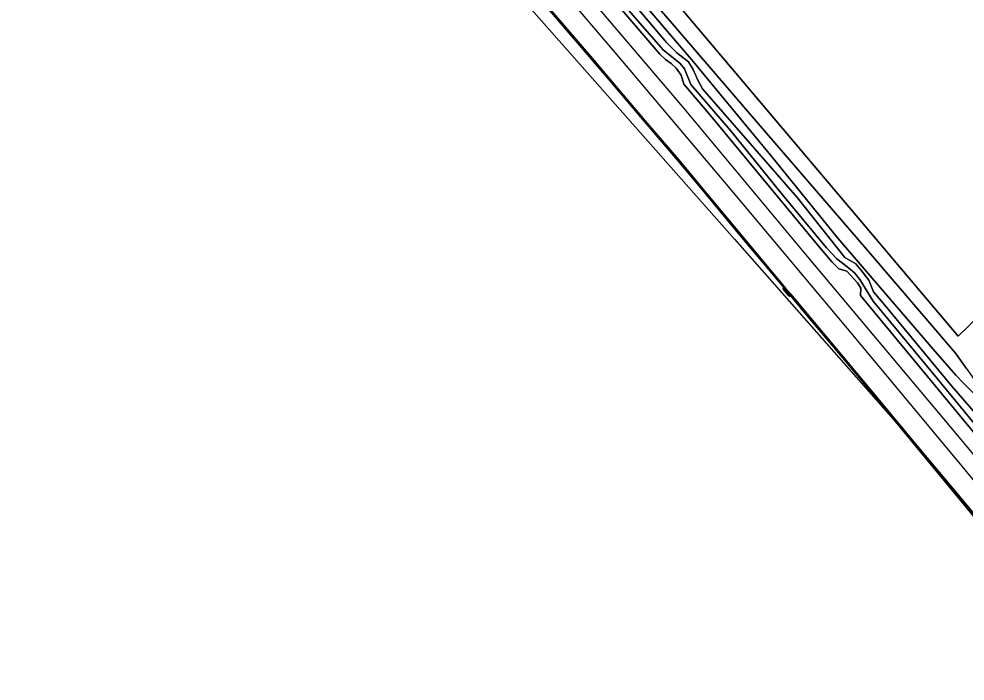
# Model space of a CAD drawing. Extents: x 164494 to 166241, y 382475 to 384495.
# Drawn here: x 164494.5 to 164719.3, y 383132.9 to 383290.3 of the extents above; entities that cross this region are included whole.
import ezdxf

# ---------------------------------------------------------------- set-up
doc = ezdxf.new("R2010")
doc.units = 0
for name, color, linetype in [('IMGEO_Geluidsscherm', 7, 'Continuous'), ('IMGEO_Grasland_agrarisch', 7, 'Continuous'), ('IMGEO_Grasland_overig', 7, 'Continuous'), ('IMGEO_Greppel_droge_sloot', 7, 'Continuous'), ('IMGEO_Groenvoorziening', 7, 'Continuous'), ('IMGEO_Hek', 7, 'Continuous'), ('IMGEO_Muur', 7, 'Continuous'), ('IMGEO_Spoor', 7, 'Continuous'), ('IMGEO_Spoorbaan_halfverhard', 7, 'Continuous'), ('IMGEO_Terreindeel_gesloten', 7, 'Continuous')]:
    doc.layers.add(name, color=color, linetype=linetype)

msp = doc.modelspace()

# ---------------------------------------------------------------- linework, layer by layer
at = {"layer": 'IMGEO_Geluidsscherm'}
for points in [[(164549.11, 383371.2), (164549.64, 383370.65), (164566.92, 383352.66), (164574.72, 383344.33), (164587.32, 383330.45), (164610.48, 383304.5), (164613.91, 383300.53), (164615.15, 383299.09), (164630.26, 383281.45)], [(164630.07, 383281.29), (164615.17, 383298.69), (164614.96, 383298.93), (164613.72, 383300.37), (164613.54, 383300.58), (164610.29, 383304.33), (164587.13, 383330.28), (164574.53, 383344.16), (164566.74, 383352.48), (164549.76, 383370.16), (164548.93, 383371.03)], [(164630.07, 383281.29), (164635.29, 383275.18), (164643.14, 383265.93), (164651.07, 383256.64), (164656.01, 383250.73), (164666.29, 383238.37), (164671.42, 383232.24), (164676.29, 383226.41), (164676.48, 383226.18), (164677.7, 383224.72), (164677.86, 383224.53), (164682.45, 383219.03), (164690.18, 383209.83), (164695.34, 383203.64), (164708.09, 383188.28), (164718.39, 383175.98), (164731.7, 383160.01), (164738.6, 383151.76), (164738.8, 383151.51), (164740.02, 383150.06), (164740.17, 383149.88), (164762.76, 383122.85)], [(164630.26, 383281.45), (164635.48, 383275.34), (164643.33, 383266.1), (164651.26, 383256.8), (164656.2, 383250.89), (164666.48, 383238.53), (164671.61, 383232.4), (164676.67, 383226.34), (164677.89, 383224.88), (164682.64, 383219.19), (164690.37, 383209.99), (164695.53, 383203.8), (164708.28, 383188.44), (164718.58, 383176.14), (164731.89, 383160.17), (164738.99, 383151.67), (164740.21, 383150.22), (164762.95, 383123.02)]]:
    msp.add_lwpolyline(points, dxfattribs=at)
at = {"layer": 'IMGEO_Grasland_agrarisch'}
msp.add_lwpolyline([(164717.65, 383214.93), (164719.87, 383217.06), (164726.2, 383223.12), (164759.77, 383255.42), (164799.31, 383293.78), (164769.99, 383308.3), (164682.99, 383317.62), (164650.95, 383293.8)], close=True, dxfattribs=at)
at = {"layer": 'IMGEO_Grasland_overig'}
for points in [[(164725.76, 383197.02), (164718.96, 383203.68), (164717.14, 383205.62), (164711.71, 383211.78), (164689.1, 383238.16), (164673.17, 383257.81), (164654.34, 383280.65), (164627.85, 383311.62)], [(164624.36, 383308.16), (164646.76, 383281.93), (164648.14, 383280.65), (164649.46, 383279.75), (164650.65, 383278.58), (164651.83, 383276.93), (164652.52, 383274.83), (164658.82, 383267.33), (164683.84, 383237.08), (164687.66, 383232.6), (164689.35, 383230.92), (164691.25, 383230.32), (164693.75, 383227.58), (164694.52, 383226.3), (164694.48, 383224.59), (164726.32, 383186.05)], [(164626.21, 383307.54), (164647.55, 383282.94), (164651.59, 383279.72), (164652.66, 383278.47), (164654.18, 383274.75), (164663.6, 383263.79), (164675.62, 383248.91), (164686.4, 383235.91), (164688.81, 383233.29), (164691.22, 383231.47), (164693.04, 383229.91), (164694.35, 383228.37), (164697.49, 383223.23), (164711.56, 383206.17), (164729.35, 383184.61)], [(164729.35, 383184.61), (164711.56, 383206.17), (164697.49, 383223.23), (164694.35, 383228.37), (164693.04, 383229.91), (164691.22, 383231.47), (164688.81, 383233.29), (164686.4, 383235.91), (164675.62, 383248.91), (164663.6, 383263.79), (164654.18, 383274.75), (164652.66, 383278.47), (164651.59, 383279.72), (164647.55, 383282.94), (164626.21, 383307.54)], [(164730.34, 383186.66), (164716.13, 383203.1), (164700.27, 383222.3), (164697.56, 383225.44), (164696.48, 383228.19), (164694.58, 383230.64), (164693.34, 383232.06), (164690.78, 383233.57), (164679.48, 383247.74), (164656.95, 383273.68), (164655.78, 383275.73), (164654.73, 383278.27), (164653.6, 383280.07), (164650.8, 383282.21), (164648.35, 383284.72), (164638.3, 383296.63)], [(164638.3, 383296.63), (164648.35, 383284.72), (164650.8, 383282.21), (164653.6, 383280.07), (164654.73, 383278.27), (164655.78, 383275.73), (164656.95, 383273.68), (164679.48, 383247.74), (164690.78, 383233.57), (164693.34, 383232.06), (164694.58, 383230.64), (164696.48, 383228.19), (164697.56, 383225.44), (164700.27, 383222.3), (164716.13, 383203.1), (164730.34, 383186.66)]]:
    msp.add_lwpolyline(points, dxfattribs=at)
at = {"layer": 'IMGEO_Greppel_droge_sloot'}
msp.add_lwpolyline([(164719.59, 383207.25), (164717.07, 383210.84), (164695.9, 383235.58), (164668.17, 383267.71), (164650.27, 383288.61), (164640.51, 383299.89), (164615.87, 383327.81), (164587.45, 383359.42), (164569.83, 383378.65), (164569.16, 383378.04), (164569.02, 383377.8), (164569.2, 383377.18), (164573.97, 383371.95), (164585.53, 383359.56), (164602.43, 383340.85), (164612.71, 383329.12), (164627.85, 383311.62), (164654.34, 383280.65), (164673.17, 383257.81), (164689.1, 383238.16), (164711.71, 383211.78), (164717.14, 383205.62), (164718.96, 383203.68), (164725.76, 383197.02)], dxfattribs=at)
at = {"layer": 'IMGEO_Groenvoorziening'}
for points in [[(164566.12, 383349.33), (164664.5, 383237.97), (164702.35, 383195.05), (164784.15, 383095.87)], [(164640.51, 383299.89), (164650.27, 383288.61), (164668.17, 383267.71), (164695.9, 383235.58), (164717.07, 383210.84), (164719.59, 383207.25)], [(164731.7, 383160.01), (164718.39, 383175.98), (164708.09, 383188.28), (164695.34, 383203.64), (164690.18, 383209.83), (164682.45, 383219.03), (164677.86, 383224.53), (164677.59, 383224.3), (164677.43, 383224.5), (164676.21, 383225.96), (164676.02, 383226.18), (164676.29, 383226.41), (164671.42, 383232.24), (164666.29, 383238.37), (164656.01, 383250.73), (164651.07, 383256.64), (164643.14, 383265.93), (164635.29, 383275.18), (164630.07, 383281.29), (164615.17, 383298.69)], [(164719.87, 383217.06), (164717.65, 383214.93), (164650.95, 383293.8)]]:
    msp.add_lwpolyline(points, dxfattribs=at)
at = {"layer": 'IMGEO_Hek'}
for points in [[(164532.13, 383417.14), (164546.47, 383402.54), (164553.05, 383395.84), (164567.11, 383381.49), (164568.81, 383379.76), (164569.83, 383378.65), (164587.45, 383359.42), (164615.87, 383327.81), (164640.51, 383299.89), (164650.27, 383288.61), (164668.17, 383267.71), (164695.9, 383235.58), (164717.07, 383210.84), (164719.59, 383207.25), (164720.92, 383205.36), (164724.31, 383199.68), (164725.76, 383197.02), (164733.06, 383188.3), (164749.68, 383168.56), (164783.15, 383128.36)], [(164719.87, 383217.06), (164717.65, 383214.93), (164650.95, 383293.8)]]:
    msp.add_lwpolyline(points, dxfattribs=at)
at = {"layer": 'IMGEO_Muur'}
msp.add_lwpolyline([(164548.93, 383371.03), (164549.76, 383370.16), (164566.74, 383352.48), (164574.53, 383344.16), (164587.13, 383330.28), (164610.29, 383304.33), (164613.54, 383300.58), (164613.72, 383300.37), (164614.96, 383298.93), (164615.17, 383298.69), (164630.07, 383281.29), (164630.26, 383281.45), (164615.15, 383299.09), (164613.91, 383300.53), (164610.48, 383304.5), (164587.32, 383330.45), (164574.72, 383344.33), (164566.92, 383352.66), (164549.64, 383370.65), (164549.11, 383371.2), (164548.95, 383371.05)], close=True, dxfattribs=at)
msp.add_lwpolyline([(164731.89, 383160.17), (164718.58, 383176.14), (164708.28, 383188.44), (164695.53, 383203.8), (164690.37, 383209.99), (164682.64, 383219.19), (164677.89, 383224.88), (164676.67, 383226.34), (164671.61, 383232.4), (164666.48, 383238.53), (164656.2, 383250.89), (164651.26, 383256.8), (164643.33, 383266.1), (164635.48, 383275.34), (164630.26, 383281.45), (164630.07, 383281.29), (164635.29, 383275.18), (164643.14, 383265.93), (164651.07, 383256.64), (164656.01, 383250.73), (164666.29, 383238.37), (164671.42, 383232.24), (164676.29, 383226.41), (164676.48, 383226.18), (164677.7, 383224.72), (164677.86, 383224.53), (164682.45, 383219.03), (164690.18, 383209.83), (164695.34, 383203.64), (164708.09, 383188.28), (164718.39, 383175.98), (164731.7, 383160.01)], dxfattribs=at)
at = {"layer": 'IMGEO_Spoor'}
for points in [[(164497.16, 383435.76), (164505.01, 383428.31), (164523.25, 383410.43), (164538.04, 383395.69), (164557.43, 383375.71), (164570.01, 383362.48), (164585.76, 383345.51), (164600.35, 383329.41), (164613.46, 383314.64), (164620.68, 383306.41), (164626.03, 383300.15), (164652.19, 383269.4), (164681.85, 383233.76), (164715.83, 383193.24), (164785.24, 383110.17), (164816.48, 383072.61), (164890.55, 382984.09), (164958.66, 382902.34), (164967.09, 382892.29)], [(164494.45, 383433), (164503, 383424.89), (164513.86, 383414.22), (164535.42, 383392.64), (164546.22, 383381.6), (164561.18, 383366.01), (164572.19, 383354.32), (164582.17, 383343.51), (164593.42, 383331.17), (164603.76, 383319.61), (164615.18, 383306.6), (164626.39, 383293.63), (164637.88, 383280.18), (164662.08, 383251.56), (164693.34, 383214.26), (164754.17, 383141.12), (164812.5, 383071.43), (164837.86, 383040.96), (164896.06, 382971.37), (164932.4, 382927.69), (164964.12, 382889.8)]]:
    msp.add_lwpolyline(points, dxfattribs=at)
at = {"layer": 'IMGEO_Spoorbaan_halfverhard'}
for points in [[(164726.32, 383186.05), (164694.48, 383224.59), (164694.52, 383226.3), (164693.75, 383227.58), (164691.25, 383230.32), (164689.35, 383230.92), (164687.66, 383232.6), (164683.84, 383237.08), (164658.82, 383267.33), (164652.52, 383274.83), (164651.83, 383276.93), (164650.65, 383278.58), (164649.46, 383279.75), (164648.14, 383280.65), (164646.76, 383281.93), (164624.36, 383308.16)], [(164615.15, 383299.09), (164630.26, 383281.45), (164635.48, 383275.34), (164643.33, 383266.1), (164651.26, 383256.8), (164656.2, 383250.89), (164666.48, 383238.53), (164671.61, 383232.4), (164676.67, 383226.34), (164677.89, 383224.88), (164682.64, 383219.19), (164690.37, 383209.99), (164695.53, 383203.8), (164708.28, 383188.44), (164718.58, 383176.14), (164731.89, 383160.17)]]:
    msp.add_lwpolyline(points, dxfattribs=at)
at = {"layer": 'IMGEO_Terreindeel_gesloten'}
msp.add_lwpolyline([(164677.7, 383224.72), (164676.48, 383226.18), (164676.29, 383226.41), (164676.02, 383226.18), (164676.21, 383225.96), (164677.43, 383224.5), (164677.59, 383224.3), (164677.86, 383224.53)], close=True, dxfattribs=at)

doc.saveas('drawing.dxf')
